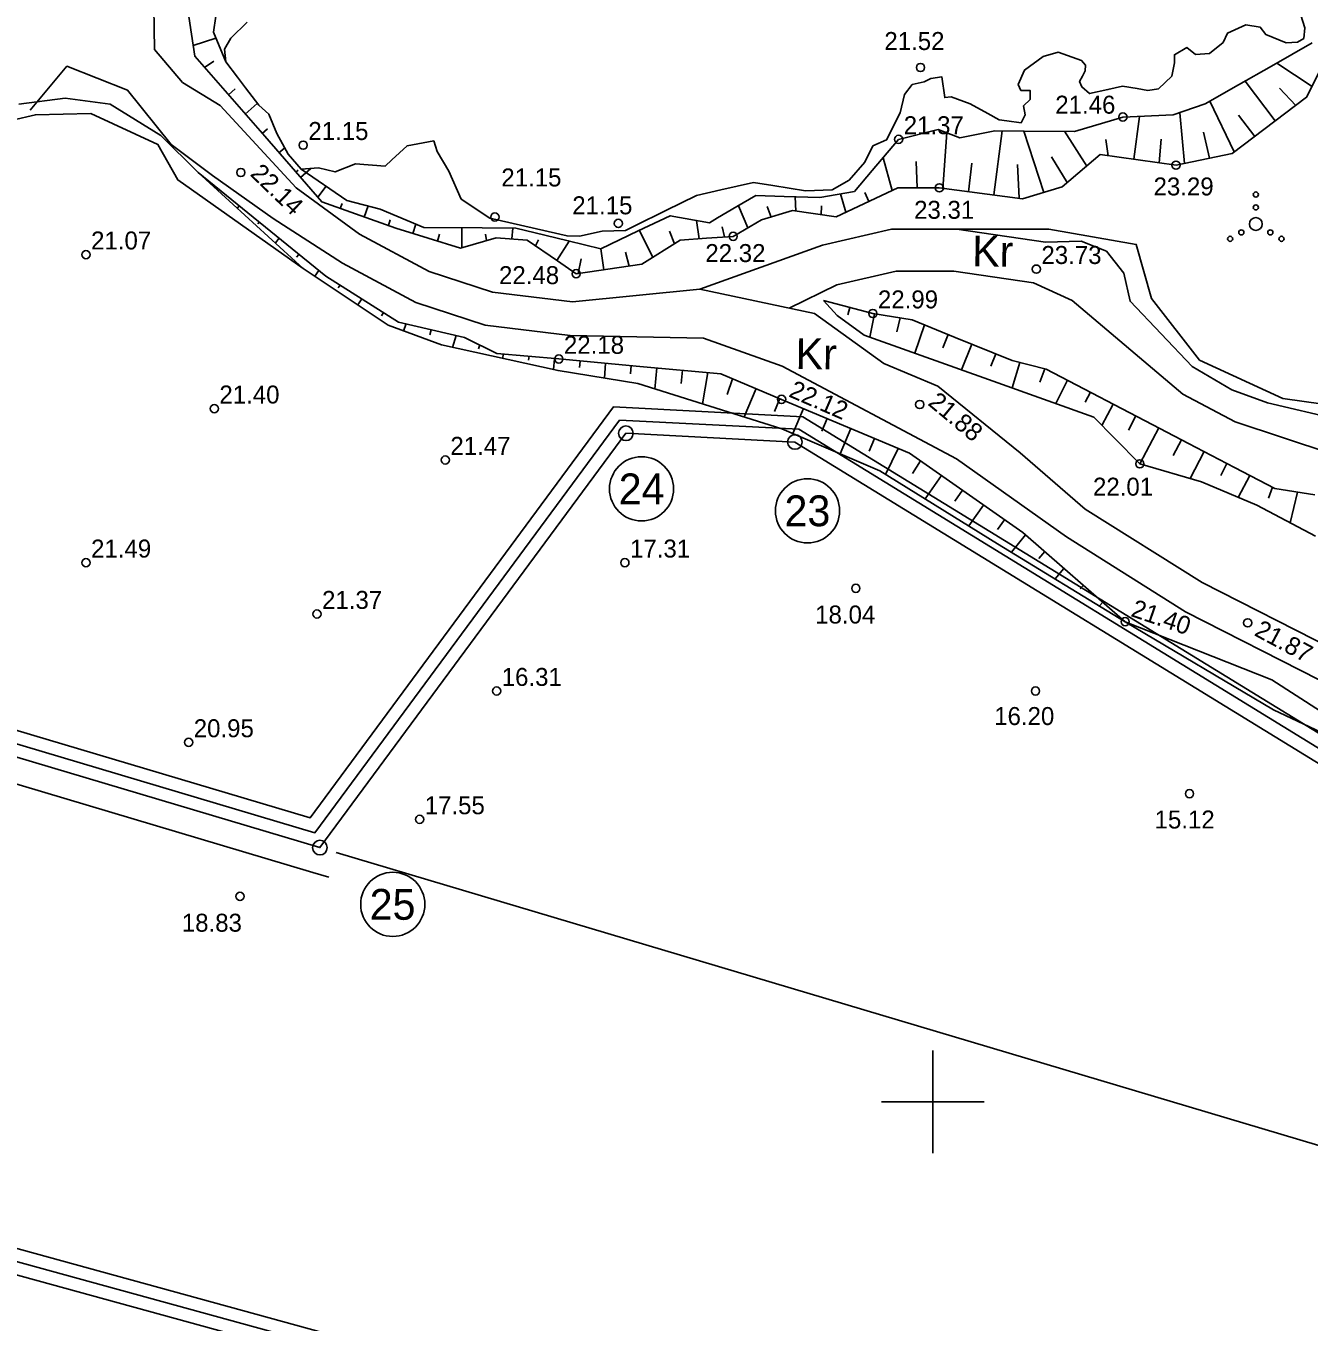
# Model space of a CAD drawing. Extents: x 509422 to 615075, y 6525431 to 6565970.
# Drawn here: x 513029.3 to 513129.3, y 6565682.8 to 6565783.8 of the extents above; entities that cross this region are included whole.
import ezdxf

# ---------------------------------------------------------------- set-up
doc = ezdxf.new("R2010")
doc.units = 0
for name, color, linetype in [('HALJASTUS', 7, 'Continuous'), ('KITSENDUSED', 7, 'Continuous'), ('KKR järvekogumid — eelis_kr_jarv_kogum', 7, 'Continuous'), ('kma_avalik_veekogu', 7, 'Continuous'), ('KORGUS', 7, 'Continuous'), ('PIIR', 7, 'Continuous'), ('PIIR_ME', 7, 'Continuous'), ('PIIR_TM', 7, 'Continuous'), ('PIIRIMLEITUD', 7, 'Continuous'), ('PLOKK', 7, 'Continuous'), ('RELJEEF', 7, 'Continuous'), ('TEE', 7, 'Continuous'), ('VEEKOGU', 7, 'Continuous'), ('VORK', 7, 'Continuous')]:
    doc.layers.add(name, color=color, linetype=linetype)

msp = doc.modelspace()

# ---------------------------------------------------------------- linework, layer by layer
at = {"layer": 'HALJASTUS'}
for centre, radius in [((513125.17, 6565770.68), 0.2), ((513125.17, 6565769.68), 0.2), ((513125.17, 6565768.38), 0.5), ((513123.17, 6565767.23), 0.2), ((513124.04, 6565767.73), 0.2), ((513126.3, 6565767.73), 0.2), ((513127.17, 6565767.23), 0.2)]:
    msp.add_circle(centre, radius, dxfattribs=at)
at = {"layer": 'KITSENDUSED'}
msp.add_lwpolyline([(513028.77, 6565777.73), (513032.38, 6565778.2), (513035.9, 6565777.71), (513039.83, 6565775.27), (513042.74, 6565772.39), (513050.94, 6565764.93), (513057.56, 6565760.5), (513061.71, 6565758.96), (513070.8, 6565756.96), (513077.01, 6565755.95), (513088.23, 6565752.43), (513095.86, 6565749.16), (513105.04, 6565743.48), (513114.99, 6565737.4), (513126.55, 6565730.54), (513139.68, 6565724.32)], dxfattribs=at)
at = {"layer": 'KKR järvekogumid — eelis_kr_jarv_kogum'}
msp.add_lwpolyline([(513028.77, 6565777.73), (513032.38, 6565778.2), (513035.9, 6565777.71), (513039.83, 6565775.27), (513042.74, 6565772.39), (513050.94, 6565764.93), (513057.56, 6565760.5), (513061.71, 6565758.96), (513070.8, 6565756.96), (513077.01, 6565755.95), (513088.23, 6565752.43), (513095.86, 6565749.16), (513105.04, 6565743.48), (513114.99, 6565737.4), (513126.55, 6565730.54), (513139.68, 6565724.32)], dxfattribs=at)
at = {"layer": 'kma_avalik_veekogu'}
msp.add_lwpolyline([(513139.68, 6565724.32), (513126.55, 6565730.54), (513114.99, 6565737.4), (513105.04, 6565743.48), (513095.86, 6565749.16), (513088.23, 6565752.43), (513077.01, 6565755.95), (513070.8, 6565756.96), (513061.71, 6565758.96), (513057.56, 6565760.5), (513050.94, 6565764.93), (513042.74, 6565772.39), (513039.83, 6565775.27), (513035.9, 6565777.71), (513032.38, 6565778.2), (513028.77, 6565777.73)], dxfattribs=at)
at = {"layer": 'KORGUS'}
for centre in [(513099.04, 6565780.58), (513114.81, 6565776.72), (513050.93, 6565774.53), (513097.33, 6565774.98), (513046.07, 6565772.4), (513118.95, 6565772.97), (513100.5, 6565771.2), (513065.87, 6565768.93), (513075.49, 6565768.43), (513084.44, 6565767.42), (513034, 6565766), (513072.2, 6565764.51), (513108.06, 6565764.87), (513095.32, 6565761.41), (513070.85, 6565757.87), (513044, 6565754), (513088.21, 6565754.72), (513098.98, 6565754.32), (513062, 6565750), (513116.13, 6565749.7), (513034, 6565742), (513076, 6565742), (513094, 6565740), (513052, 6565738), (513114.99, 6565737.4), (513124.54, 6565737.31), (513066, 6565732), (513108, 6565732), (513042, 6565728), (513120, 6565724), (513060, 6565722), (513046, 6565716)]:
    msp.add_circle(centre, 0.32, dxfattribs=at)
at = {"layer": 'PIIR'}
msp.add_lwpolyline([(513442.38, 6565886.06), (512829.32, 6565875.03), (512905.6, 6565720.31), (513290.99, 6565614.4), (513289.99, 6565493.43), (513354.69, 6565477.94), (513483.57, 6565506.95), (513523.89, 6565738.26), (513543.84, 6565852.52)], close=True, dxfattribs=at)
at = {"layer": 'PIIR_ME'}
for points in [[(513135.5, 6565724.21), (513089.56, 6565752.39), (513075.59, 6565753.11), (513051.84, 6565720.96), (512978.91, 6565742.69), (512976.34, 6565750.3), (512963.97, 6565763.44), (512914.76, 6565765.26), (512909.62, 6565769.04), (512903.33, 6565788.31), (512893.42, 6565793.87), (512889.31, 6565800.21), (513535.11, 6565819.97)], [(513135.15, 6565723.25), (513089.25, 6565751.4), (513076.08, 6565752.08), (513052.23, 6565719.8), (512978.13, 6565741.88), (512975.46, 6565749.77), (512963.52, 6565762.46), (512914.41, 6565764.27), (512908.77, 6565768.43), (512902.5, 6565787.63), (512892.72, 6565793.12), (512887.5, 6565801.16), (513401.64, 6565816.89)]]:
    msp.add_lwpolyline(points, dxfattribs=at)
for centre in [(513077.3, 6565747.75), (513090.23, 6565746.04), (513057.91, 6565715.38)]:
    msp.add_circle(centre, 2.5, dxfattribs=at)
at = {"layer": 'PIIR_TM'}
for points in [[(512906.3, 6565721.15), (512830.92, 6565874.06), (513442.23, 6565885.05), (513542.7, 6565851.84), (513522.91, 6565738.43), (513482.7, 6565507.78), (513354.69, 6565478.96), (513290.99, 6565494.21), (513291.99, 6565615.16)], [(512832.51, 6565873.09), (513442.08, 6565884.05), (513541.57, 6565851.16), (513521.92, 6565738.6), (513481.83, 6565508.61), (513354.7, 6565479.99), (513337.28, 6565484.16), (513292, 6565495), (513293, 6565615.92), (512907, 6565722), (512869.36, 6565798.35)]]:
    msp.add_lwpolyline(points, close=True, dxfattribs=at)
at = {"layer": 'PIIRIMLEITUD'}
for centre in [(513076.08, 6565752.08), (513089.25, 6565751.4), (513052.23, 6565719.8)]:
    msp.add_circle(centre, 0.57, dxfattribs=at)
at = {"layer": 'PLOKK'}
for p, q in [((512976.64, 6565740.24), (513051.67, 6565717.87)), ((513051.67, 6565717.87), (513052.94, 6565717.49))]:
    msp.add_line(p, q, dxfattribs=at)
for points in [[(513135.86, 6565725.15), (513089.86, 6565753.37), (513075.1, 6565754.13), (513051.47, 6565722.11), (512979.7, 6565743.5), (512977.22, 6565750.82), (512964.41, 6565764.42), (512915.11, 6565766.25), (512910.48, 6565769.65), (512904.15, 6565788.98), (512894.14, 6565794.61), (512891.12, 6565799.26), (513400.87, 6565814.87)], [(513053.51, 6565719.41), (513329.51, 6565637.15), (513325.51, 6565484.15), (513310.77, 6565449.38)]]:
    msp.add_lwpolyline(points, dxfattribs=at)
msp.add_arc((513052.24, 6565719.79), 2, 253.4001, 253.4034, dxfattribs=at)
at = {"layer": 'RELJEEF'}
for p, q in [((513042.36, 6565782.3), (513044.12, 6565782.87)), ((513043.96, 6565781.07), (513043.25, 6565780.59)), ((513129.55, 6565779.09), (513126.8, 6565780.92)), ((513126.68, 6565776.41), (513124.34, 6565779.52)), ((513045.62, 6565778.92), (513045.1, 6565778.46)), ((513127.01, 6565778.97), (513128.28, 6565777.61)), ((513046.41, 6565776.95), (513047.35, 6565777.77)), ((513123.48, 6565774.01), (513121.59, 6565777.96)), ((513115.65, 6565773.43), (513116.11, 6565776.77)), ((513119.61, 6565773.11), (513119.25, 6565777.05)), ((513123.83, 6565776.87), (513125.08, 6565775.21)), ((513048.14, 6565775.81), (513047.73, 6565775.44)), ((513100.78, 6565771.16), (513101.1, 6565775.48)), ((513104.75, 6565770.65), (513105.4, 6565775.64)), ((513108.66, 6565770.85), (513107.09, 6565775.63)), ((513112, 6565772.9), (513110.25, 6565775.61)), ((513121.1, 6565775.53), (513121.56, 6565773.52)), ((513113.47, 6565774.98), (513113.67, 6565773.7)), ((513117.78, 6565775), (513117.63, 6565773.16)), ((513049.04, 6565773.94), (513049.49, 6565774.33)), ((513096.83, 6565770.99), (513096.12, 6565773.55)), ((513109.25, 6565773.62), (513110.47, 6565771.61)), ((513050.53, 6565772.58), (513050.36, 6565772.43)), ((513050.72, 6565772.01), (513051.53, 6565772.72)), ((513098.7, 6565773.25), (513098.78, 6565771.2)), ((513103.05, 6565773.13), (513102.77, 6565770.9)), ((513106.59, 6565773.01), (513106.73, 6565770.39)), ((513042.84, 6565772.31), (513042.83, 6565772.31)), ((513044.35, 6565771), (513044.39, 6565771.05)), ((513052.06, 6565770.47), (513052.71, 6565771.32)), ((513089.32, 6565769.39), (513089.26, 6565770.5)), ((513093.21, 6565769.3), (513092.81, 6565770.73)), ((513094.7, 6565770.83), (513095.02, 6565770.15)), ((513045.94, 6565769.79), (513045.8, 6565769.61)), ((513053.96, 6565769.98), (513053.8, 6565769.6)), ((513055.69, 6565768.93), (513055.99, 6565769.79)), ((513085.59, 6565768.09), (513084.85, 6565769.81)), ((513087.1, 6565769.76), (513087.39, 6565768.93)), ((513091.31, 6565769.79), (513091.3, 6565769.11)), ((513047.39, 6565768.4), (513047.5, 6565768.53)), ((513057.72, 6565768.71), (513057.57, 6565768.27)), ((513059.48, 6565767.65), (513059.71, 6565768.38)), ((513081.78, 6565767.23), (513081.58, 6565768.66)), ((513061.54, 6565767.59), (513061.39, 6565767.06)), ((513063.3, 6565766.53), (513063.29, 6565768.1)), ((513065.13, 6565767.59), (513065.22, 6565767.09)), ((513067.19, 6565767.22), (513067.28, 6565768.07)), ((513078.17, 6565765.78), (513077.13, 6565767.89)), ((513079.47, 6565767.83), (513079.86, 6565766.84)), ((513083.59, 6565768.17), (513083.77, 6565767.38)), ((513049.05, 6565767.27), (513048.76, 6565766.91)), ((513069.26, 6565767.14), (513069.04, 6565766.68)), ((513070.69, 6565765.55), (513071.66, 6565767.06)), ((513074.35, 6565764.82), (513074.12, 6565766.46)), ((513050.42, 6565765.79), (513050.6, 6565766.01)), ((513072.6, 6565765.66), (513072.37, 6565764.54)), ((513076.06, 6565766.18), (513076.33, 6565765.1)), ((513052.15, 6565764.75), (513051.84, 6565764.33)), ((513053.66, 6565763.41), (513053.8, 6565763.61)), ((513055.49, 6565762.55), (513055.2, 6565762.08)), ((513091.59, 6565762.4), (513091.57, 6565762.32)), ((513057.03, 6565761.22), (513057.18, 6565761.48)), ((513093.38, 6565761.32), (513093.53, 6565761.89)), ((513095.46, 6565761.39), (513095.09, 6565759.58)), ((513058.95, 6565760.6), (513058.75, 6565760.05)), ((513097.2, 6565759.99), (513097.44, 6565761.08)), ((513099.35, 6565760.54), (513098.59, 6565758.33)), ((513060.81, 6565759.74), (513060.9, 6565760.15)), ((513062.85, 6565759.7), (513062.56, 6565758.77)), ((513100.78, 6565758.74), (513101.2, 6565759.78)), ((513064.58, 6565758.66), (513064.69, 6565758.96)), ((513066.54, 6565758.26), (513066.46, 6565757.91)), ((513103.05, 6565759.02), (513102.23, 6565757.02)), ((513104.53, 6565757.3), (513104.9, 6565758.26)), ((513068.5, 6565757.77), (513068.53, 6565758.08)), ((513070.52, 6565757.89), (513070.44, 6565757.04)), ((513072.47, 6565757.2), (513072.51, 6565757.71)), ((513074.5, 6565757.53), (513074.4, 6565756.37)), ((513076.44, 6565756.7), (513076.5, 6565757.35)), ((513106.78, 6565757.59), (513106.18, 6565755.61)), ((513078.49, 6565757.17), (513078.34, 6565755.53)), ((513080.39, 6565755.96), (513080.48, 6565756.99)), ((513082.47, 6565756.81), (513082.06, 6565754.37)), ((513083.98, 6565755.11), (513084.39, 6565756.33)), ((513108.33, 6565756.05), (513108.72, 6565757.11)), ((513086.23, 6565755.56), (513085.3, 6565753.35)), ((513110.5, 6565756.21), (513109.58, 6565754.4)), ((513111.87, 6565754.5), (513112.28, 6565755.28)), ((513087.65, 6565753.77), (513088.08, 6565754.78)), ((513114.05, 6565754.35), (513113.18, 6565752.69)), ((513089.92, 6565754.01), (513089.1, 6565752.06)), ((513091.35, 6565752.25), (513091.76, 6565753.23)), ((513115.24, 6565752.31), (513115.82, 6565753.43)), ((513093.61, 6565752.45), (513092.78, 6565750.48)), ((513117.6, 6565752.5), (513116.13, 6565749.7)), ((513095.03, 6565750.68), (513095.45, 6565751.68)), ((513118.73, 6565750.35), (513119.37, 6565751.58)), ((513097.29, 6565750.9), (513096.31, 6565748.88)), ((513121.14, 6565750.65), (513120.05, 6565748.56)), ((513098.41, 6565748.94), (513099.03, 6565749.93)), ((513122.43, 6565748.8), (513122.92, 6565749.73)), ((513100.67, 6565748.79), (513099.39, 6565746.97)), ((513124.69, 6565748.8), (513123.8, 6565747.09)), ((513101.7, 6565746.78), (513102.31, 6565747.64)), ((513126.16, 6565747.02), (513126.46, 6565747.88)), ((513128.42, 6565747.5), (513127.85, 6565745.11)), ((513103.95, 6565746.49), (513102.8, 6565744.86)), ((513105.04, 6565744.58), (513105.58, 6565745.35)), ((513107.21, 6565744.18), (513106.12, 6565742.81)), ((513108.25, 6565742.33), (513108.72, 6565742.87)), ((513110.22, 6565741.55), (513109.52, 6565740.74)), ((513111.49, 6565739.96), (513111.73, 6565740.24)), ((513113.24, 6565738.93), (513112.98, 6565738.63)), ((513114.73, 6565737.59), (513114.75, 6565737.61)), ((513114.99, 6565737.4), (513114.99, 6565737.4))]:
    msp.add_line(p, q, dxfattribs=at)
for points in [[(513044.89, 6565781.03), (513043.93, 6565783.34), (513044.31, 6565785.81), (513044.8, 6565789.02), (513046.01, 6565790.81), (513047.91, 6565791.81), (513049.2, 6565793.54), (513050.49, 6565795.27), (513049.79, 6565798.65)], [(513041.76, 6565786.29), (513042.49, 6565781.46), (513047.93, 6565775.22), (513052.38, 6565770.1), (513055.01, 6565769.17), (513058.15, 6565768.06), (513063.2, 6565766.5), (513065.97, 6565767.3), (513068.39, 6565767.13), (513070.74, 6565765.52), (513072.2, 6565764.51), (513077.32, 6565765.25), (513080.3, 6565767.12), (513082.37, 6565767.27), (513084.44, 6565767.42), (513086.64, 6565768.71), (513089.07, 6565769.43), (513092.46, 6565768.95), (513097.27, 6565771.2), (513100.5, 6565771.2), (513104.24, 6565770.71), (513106.99, 6565770.35), (513110.09, 6565771.29), (513113.05, 6565773.79), (513118.95, 6565772.97), (513123.32, 6565773.88), (513129.13, 6565778.26), (513130.94, 6565781.88)], [(513129.56, 6565782.49), (513126.39, 6565780.69), (513123.81, 6565779.22), (513121.23, 6565777.75), (513118.74, 6565776.88), (513114.81, 6565776.72), (513111.04, 6565775.6), (513107.11, 6565775.63), (513104.82, 6565775.64), (513102.09, 6565775.1), (513100.41, 6565775.74), (513097.33, 6565774.98), (513095.28, 6565772.56), (513093.89, 6565770.92), (513091.18, 6565770.44), (513088.42, 6565770.53), (513086.21, 6565770.61), (513084.72, 6565769.74), (513083.23, 6565768.86), (513082.59, 6565768.48), (513079.54, 6565769.03), (513077.04, 6565767.85), (513074.13, 6565766.46), (513071.58, 6565767.08), (513069.76, 6565767.52), (513067.51, 6565768.06), (513064.88, 6565768.09), (513060.33, 6565768.12), (513056.92, 6565769.55), (513054.33, 6565770.22), (513050.77, 6565772.65)], [(513042.74, 6565772.39), (513052.69, 6565764.31), (513058.36, 6565760.74), (513063.51, 6565759.55), (513066.03, 6565758.3), (513070.85, 6565757.87), (513077.16, 6565757.29), (513083.47, 6565756.72), (513088.21, 6565754.72), (513098.17, 6565750.53), (513107.02, 6565744.34), (513114.99, 6565737.4)], [(513096.78, 6565767.99), (513109.03, 6565767.99), (513115.85, 6565766.79), (513117.03, 6565762.58), (513120.78, 6565757.78), (513127.27, 6565754.79), (513136.34, 6565753.51), (513145.49, 6565753.85), (513164.45, 6565754.55), (513175.69, 6565757.83), (513185.24, 6565759.38), (513211.59, 6565765.25), (513219.96, 6565767.12), (513239.05, 6565770.42), (513260.4, 6565773.01)], [(513091.48, 6565762.43), (513095.32, 6565761.41), (513098.4, 6565760.92), (513101.75, 6565759.55), (513106.17, 6565757.75), (513108.82, 6565757.08), (513117.68, 6565752.46), (513119.93, 6565751.28), (513123.5, 6565749.42), (513126.64, 6565747.78), (513129.77, 6565747.28)], [(513129.83, 6565744.07), (513125.26, 6565746.48), (513120.94, 6565748.3), (513116.12, 6565749.7), (513114.17, 6565751.68), (513112.54, 6565753.34), (513105.06, 6565756.01), (513094.65, 6565759.73), (513092.54, 6565761.26), (513091.48, 6565762.43)]]:
    msp.add_lwpolyline(points, dxfattribs=at)
at = {"layer": 'TEE'}
for points in [[(513131.19, 6565735.26), (513120.98, 6565740.45), (513111.87, 6565746.18), (513106.8, 6565750.55), (513100.4, 6565755.74), (513096.18, 6565757.51), (513090.77, 6565761.42), (513081.85, 6565763.3), (513071.91, 6565762.31), (513065.68, 6565763.07), (513060.74, 6565764.68), (513055.33, 6565767.59), (513050.38, 6565771.19), (513044.47, 6565777.62), (513041.52, 6565779.42), (513039.35, 6565781.98), (513039.26, 6565786.95), (513039.1, 6565791.22), (513038.41, 6565795.91), (513036.22, 6565799.01), (513031.33, 6565800.76)], [(513130.1, 6565732.87), (513119.69, 6565738.17), (513110.41, 6565744), (513101.85, 6565750.1), (513088.25, 6565757.31), (513082.13, 6565759.48), (513071.73, 6565759.69), (513065.11, 6565760.5), (513059.71, 6565762.26), (513054, 6565765.33), (513048.58, 6565768.82), (513043.85, 6565772.17), (513040.65, 6565774.57), (513037.24, 6565778.81), (513032.52, 6565780.68), (513029.64, 6565777.26)], [(513081.85, 6565763.3), (513091.41, 6565766.74), (513096.78, 6565767.99), (513101.88, 6565767.99), (513108.79, 6565766.96), (513111.57, 6565767.06), (513113.52, 6565766.27), (513114.89, 6565764.55), (513115.37, 6565762.36), (513120.22, 6565757.29), (513123.3, 6565755.47), (513126.08, 6565754.45), (513131.61, 6565753.15), (513134.85, 6565752.97)], [(513088.81, 6565761.83), (513092.51, 6565763.64), (513097.15, 6565764.72), (513101.64, 6565764.72), (513107.85, 6565763.8), (513110.86, 6565762.42), (513119.48, 6565755.14), (513123.55, 6565752.97), (513131.02, 6565750.51), (513134.68, 6565749.71)]]:
    msp.add_lwpolyline(points, dxfattribs=at)
at = {"layer": 'VEEKOGU'}
for points in [[(513128.34, 6565785.72), (513128.99, 6565783.68), (513128.9, 6565782.84), (513128.41, 6565782.55), (513127.53, 6565782.51), (513125.94, 6565783.14), (513125.51, 6565783.71), (513124.38, 6565783.91), (513122.95, 6565783.26), (513122.62, 6565782.53), (513121.57, 6565781.68), (513120.46, 6565781.59), (513119.8, 6565782.13), (513118.82, 6565781.57), (513118.84, 6565780.94), (513118.63, 6565779.91), (513117.59, 6565778.92), (513116.75, 6565778.79), (513115.92, 6565778.93), (513114.77, 6565779.11), (513113.64, 6565778.86), (513112.21, 6565778.55), (513111.6, 6565779.06), (513111.44, 6565779.49), (513111.66, 6565779.9), (513111.87, 6565780.31), (513111.89, 6565780.77), (513111.59, 6565781.13), (513109.77, 6565781.76), (513108.59, 6565781.44), (513107.14, 6565780.38), (513106.64, 6565779.25), (513106.86, 6565778.79), (513107.58, 6565778.79), (513107.58, 6565778.08), (513107.06, 6565777.59), (513107.2, 6565776.89), (513106.87, 6565776.26), (513105.77, 6565776.43), (513105.18, 6565776.51), (513104.29, 6565776.99), (513102.91, 6565777.74), (513101.44, 6565778.3), (513100.93, 6565778.23), (513100.7, 6565779.85), (513099.83, 6565779.73), (513099.33, 6565779.45), (513098.39, 6565779.24), (513097.8, 6565778.48), (513097.46, 6565777.05), (513096.4, 6565774.94), (513095.33, 6565774.47), (513094.69, 6565773.21), (513093.49, 6565771.8), (513092.15, 6565771.05), (513090.08, 6565770.98), (513087.54, 6565771.38), (513086.03, 6565771.62), (513083.47, 6565771.04), (513081.58, 6565770.61), (513079.18, 6565769.43), (513076.77, 6565768.24), (513076.06, 6565767.89), (513074.23, 6565767.82), (513072.46, 6565767.43), (513071.49, 6565767.46), (513065.48, 6565768.85), (513063.25, 6565770.32), (513062.27, 6565772.49), (513061.37, 6565774.04), (513061.11, 6565774.86), (513059.02, 6565774.48), (513057.83, 6565773.38), (513057.31, 6565772.89), (513055.01, 6565773.08), (513053.41, 6565772.44), (513052.11, 6565772.77), (513050.77, 6565772.65), (513049.77, 6565773.83), (513048.87, 6565775.43), (513048.24, 6565776.94), (513047.46, 6565777.64), (513046.43, 6565779), (513045.81, 6565779.82), (513044.89, 6565781.03), (513044.79, 6565782.01), (513045.3, 6565782.85), (513046.57, 6565784.1)], [(513139.68, 6565724.32), (513126.42, 6565732.87), (513114.99, 6565737.4), (513105.04, 6565743.48), (513095.86, 6565749.16), (513088.23, 6565752.43), (513077.01, 6565755.95), (513070.8, 6565756.96), (513061.71, 6565758.96), (513057.56, 6565760.5), (513050.94, 6565764.93), (513041.16, 6565771.82), (513039.61, 6565774.58), (513034.38, 6565777), (513030.06, 6565776.89), (513026.45, 6565776.06)]]:
    msp.add_lwpolyline(points, dxfattribs=at)
at = {"layer": 'VORK'}
for p, q in [((513100, 6565704), (513100, 6565696)), ((513096, 6565700), (513104, 6565700))]:
    msp.add_line(p, q, dxfattribs=at)

# ---------------------------------------------------------------- texts
at = {"layer": 'KORGUS'}
for s, p in [('21.52 ', (513096.22, 6565781.94)), ('21.46 ', (513109.54, 6565776.98)), ('21.37 ', (513097.73, 6565775.38)), ('21.15 ', (513051.33, 6565774.93)), ('21.15 ', (513066.37, 6565771.31)), ('23.29 ', (513117.2, 6565770.61)), ('21.15 ', (513071.9, 6565769.14)), ('23.31 ', (513098.54, 6565768.79)), ('21.07 ', (513034.4, 6565766.4)), ('22.32 ', (513082.27, 6565765.42)), ('23.73 ', (513108.46, 6565765.27)), ('22.48 ', (513066.19, 6565763.7)), ('22.99 ', (513095.72, 6565761.81)), ('22.18 ', (513071.25, 6565758.27)), ('21.40 ', (513044.4, 6565754.4)), ('21.47 ', (513062.4, 6565750.4)), ('22.01 ', (513112.48, 6565747.22)), ('21.49 ', (513034.4, 6565742.4)), ('17.31 ', (513076.4, 6565742.4)), ('21.37 ', (513052.4, 6565738.4)), ('18.04 ', (513090.83, 6565737.26)), ('16.31 ', (513066.4, 6565732.4)), ('16.20 ', (513104.78, 6565729.35)), ('20.95 ', (513042.4, 6565728.4)), ('17.55 ', (513060.4, 6565722.4)), ('15.12 ', (513117.28, 6565721.29)), ('18.83 ', (513041.47, 6565713.25))]:
    msp.add_text(s, height=1.4, dxfattribs=at).set_placement(p)
for s, rotation, p in [('22.14 ', 315.9596, (513046.73, 6565772.21)), ('22.12 ', 336.4333, (513088.69, 6565754.97)), ('21.88 ', 320.2278, (513099.54, 6565754.34)), ('21.40 ', 341.21, (513115.36, 6565737.85)), ('21.87 ', 331.7637, (513124.97, 6565736.37))]:
    msp.add_text(s, height=1.4, rotation=rotation, dxfattribs=at).set_placement(p)
at = {"layer": 'PIIR_ME'}
for s, p in [('24', (513075.52, 6565746.55)), ('23', (513088.44, 6565744.84)), ('25', (513056.11, 6565714.18))]:
    msp.add_text(s, height=2.4, dxfattribs=at).set_placement(p)
at = {"layer": 'TEE'}
for p in [(513103.05, 6565765.09), (513089.29, 6565757.09)]:
    msp.add_text('Kr', height=2.4, rotation=359.2633, dxfattribs=at).set_placement(p)

doc.saveas('drawing.dxf')
